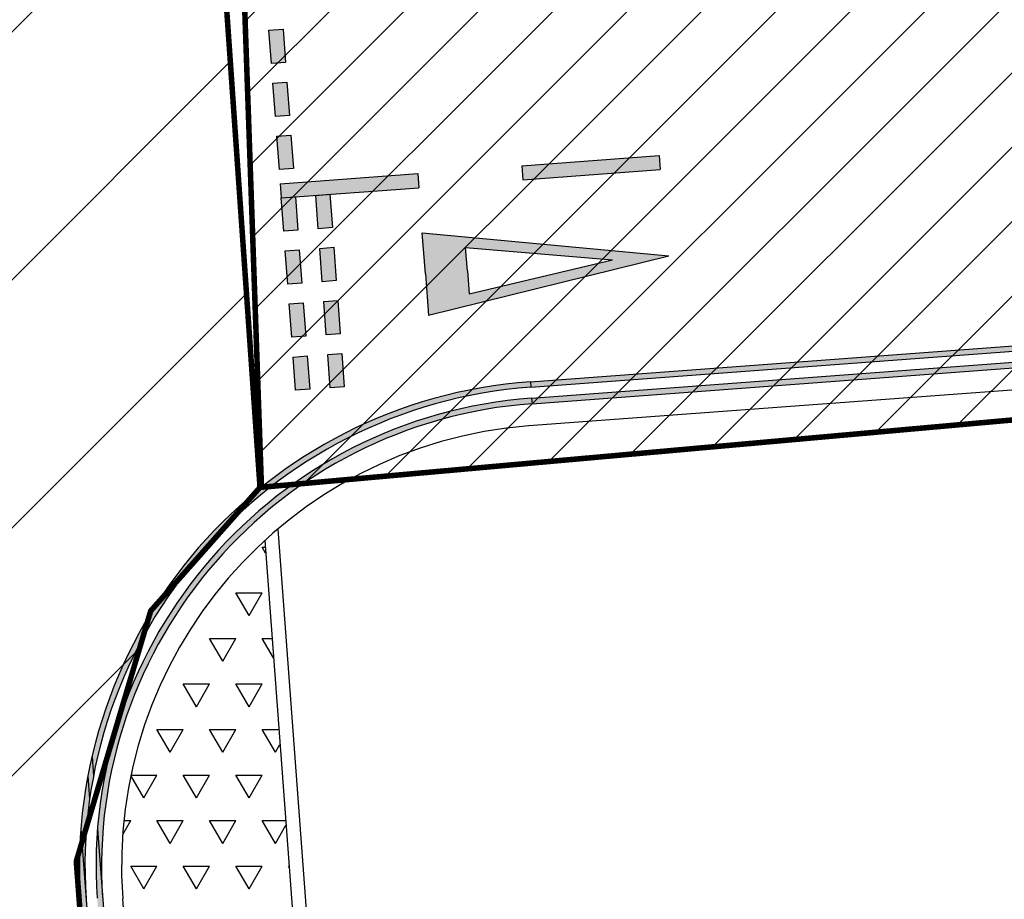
# Model space of a CAD drawing. Header units: millimetres. Extents: x 573132 to 957048, y 21042 to 318066.
# Tile 383 of 425: x 807311 to 816224, y 186744 to 194707. Entities that reach past the tile are written whole.
import ezdxf

# ---------------------------------------------------------------- set-up
doc = ezdxf.new("R2010")
doc.units = ezdxf.units.MM
doc.header["$LTSCALE"] = 2000
for name, color, linetype in [('_NIBSC_A site plan', 7, 'Continuous'), ('_NIBSC_A_parking-bays', 7, 'Continuous'), ('_NIBSC_FM trees 3metre zone', 210, 'Continuous'), ('Give way road marking', 7, 'Continuous')]:
    doc.layers.add(name, color=color, linetype=linetype)

msp = doc.modelspace()

# ---------------------------------------------------------------- hatches: boundary and pattern name
h = msp.add_hatch()
h.set_pattern_fill('ANSI31', color=6, scale=500)
h.set_pattern_definition([(45, (-184040.5, -58059.7), (-1122.532, 1122.532), [])])
edge = h.paths.add_edge_path()
edge.add_arc((799802.3, 149995), 1979.1, 128.49424, 137.46444)
edge.add_arc((799741.7, 150051), 1896.6, 137.47494, 149.36468)
edge.add_arc((800006.3, 149895.7), 2203.4, 149.39486, 159.68057)
edge.add_arc((802463.3, 149116.2), 4779.9, 161.14567, 173.89799)
edge.add_arc((777632.8, 152301.9), 20255.5, 350.88188, 352.40364, ccw=False)
edge.add_line((797632.4, 149092), (797912.4, 145802))
edge.add_line((797912.4, 145802), (798168.4, 142742.1))
edge.add_arc((800985.3, 142989.8), 2827.8, 185.02558, 196.25014)
edge.add_arc((800461.1, 142840.2), 2282.7, 196.32802, 209.50387)
edge.add_arc((800310.7, 142757.2), 2110.9, 209.55351, 220.33732)
edge.add_arc((800442.5, 142871.9), 2285.6, 220.38875, 233.58247)
edge.add_arc((800765, 143315.4), 2833.9, 233.65957, 245.33586)
edge.add_arc((800828.6, 143356), 2897.7, 244.52854, 258.27447)
edge.add_arc((800701.9, 142746.6), 2275.2, 258.2798, 271.31727)
edge.add_arc((800705.2, 142600), 2128.6, 271.31749, 281.28542)
edge.add_arc((800682.7, 142711.6), 2242.4, 281.29296, 294.10163)
edge.add_arc((800469.1, 143179.9), 2757.1, 294.17942, 306.58576)
edge.add_arc((800208.3, 143569.5), 3225.4, 306.17984, 311.53029)
edge.add_arc((800624.2, 143117.9), 2611.7, 311.26798, 323.63871)
edge.add_arc((800912.2, 142904.4), 2253.2, 323.66925, 335.19598)
edge.add_arc((800978.5, 142872.9), 2179.8, 335.218, 344.31697)
edge.add_arc((800806.2, 142921.1), 2358.7, 344.3199, 356.70457)
edge.add_arc((800196.3, 142951.6), 2969.4, 356.79383, 368.84145)
edge.add_line((803130.4, 143408), (802964.4, 146152))
edge.add_line((802964.4, 146152), (802661.6, 149839.1))
edge.add_arc((799541.1, 149578.3), 3131.4, 4.7773, 9.95889)
edge.add_arc((800127.1, 149693), 2534.4, 9.6959, 22.06664)
edge.add_arc((800450.9, 149823), 2185.5, 22.09588, 33.70834)
edge.add_arc((800511.1, 149862.1), 2113.8, 33.7319, 42.75351)
edge.add_arc((800384.1, 149744.5), 2286.8, 42.75716, 55.14162)
edge.add_arc((800049.4, 149256.1), 2878.9, 55.23206, 67.30036)
edge.add_arc((799937.1, 149045.1), 3116.9, 66.89305, 72.36491)
edge.add_arc((800099.3, 149592.4), 2546.2, 72.11052, 84.64121)
edge.add_arc((800129.8, 149907.4), 2229.9, 84.66715, 94.87052)
edge.add_arc((800125.4, 149949.4), 2187.6, 94.84876, 105.1459)
edge.add_arc((800180.5, 149747.3), 2397, 105.15424, 117.19251)
edge.add_arc((800475.8, 149182.9), 3034, 117.28186, 128.9032)
h.paths.add_polyline_path([(805285.8, 132271.9), (807630.1, 130292.6), (808717.8, 128657.8), (809512.6, 126409.6), (809698.8, 124808.7), (809113.9, 106708.8), (807865.8, 104611.5), (806151.7, 104161.7), (798217.2, 103633.1), (798370.5, 101534.7), (797281.4, 101455.1), (798380, 87105.7), (807943.2, 87723.1), (807592, 92534.3), (808409.8, 92594), (809388.6, 92041), (809792.8, 91145.2), (810402, 83115.1), (809743.2, 81565.1), (808384.3, 80934.6), (803337.2, 80587.1), (803149.3, 83028), (796195.6, 82492.7), (796831.5, 74090.9), (798673.2, 74183.1), (799033.2, 69471.1), (811128.2, 70247), (810742.9, 74953.1), (817427.3, 69294), (820333.3, 70178.2), (819726.9, 72144.3), (820372.3, 73429.7), (819415.4, 79540.2), (817900.5, 79441.9), (816738.6, 80768.5), (816091.2, 86965.1), (820803.7, 87231.4), (820137.2, 96803.1), (815324, 96529.1), (814883.6, 102917.9), (815506.4, 103948.9), (814877.6, 110961.5), (814548.9, 111751.7), (814439.8, 112099.6), (814654.4, 120985.5), (815202.9, 122086.8), (815871, 129266.7), (817934.9, 132903.8), (819988, 134534.9), (822717.7, 135759), (825659.3, 136107.7), (841934.8, 135929.7), (841538.9, 140944.3), (822158.3, 141259.1), (817670.8, 142514.3), (813933.3, 145231.4), (812037.1, 148308.6), (810908.6, 153871.1), (812524.2, 156334.4), (812351, 161829.6), (810592.1, 163939.3), (809832.8, 165422), (809436.4, 170898.6), (810540.3, 173379.7), (810553.2, 173752.2), (810159.6, 179602.1), (808961.6, 181448.1), (808084.7, 183580.3), (807823.1, 187088.4), (808496.7, 189355), (809486.4, 190473.3), (809125.3, 195649.6), (808067.5, 197087.4), (806873.5, 199983.2), (806653.5, 202932.5), (806193.3, 210152.2), (807243.7, 212537), (808986.8, 213887.6), (808683.9, 217950), (806725.6, 219163.6), (805509.2, 221418.6), (805072.7, 224364.3), (798956.1, 224011.1), (799187.9, 223695.7), (800861.3, 219308.5), (801661.2, 209203.1), (800735.3, 202671.7), (797386.5, 198778.3), (791837.3, 197079.3), (785538, 196327.2), (786360, 186067.6), (793626.5, 186432.7), (797313.1, 185760.8), (799735, 184478.6), (801452.4, 182927.6), (803009.9, 180514.6), (803885.4, 177379.6), (804097.5, 175123.5), (805094.7, 159989.8), (804471.7, 158270.4), (803289.5, 157069.2), (801649.7, 156414.3), (791144.5, 155679.7), (792339.2, 140215.1), (793197.7, 137634.9), (794404.8, 136185.5), (796143.7, 134994.7), (799546, 134313.7), (802624.2, 133547.3)])
h = msp.add_hatch()
h.set_pattern_fill('ANSI31', color=1, scale=150)
h.set_pattern_definition([(45, (-81469.87, 12413.4), (-336.7596, 336.7596), [])])
h.paths.add_polyline_path([(861075.9, 209625.2), (834706.8, 207678.8), (835139, 202892), (832642.5, 202673.3), (832641.8, 202683.2), (825587.1, 202086.5), (826089.5, 196146), (811625.2, 195067.3), (809319.6, 195608), (809499.6, 190474.3), (830992.6, 192400.3), (830614.1, 196623.1), (833052.6, 196781.5), (833051.5, 196793), (835540.8, 196975.2), (835895.9, 192124.2), (862225.5, 194051.5)])
h = msp.add_hatch()
h.set_pattern_fill('TRIANG', color=4, scale=50)
h.paths.add_polyline_path([(809528.8, 189991.2, 0.229231), (808243.4, 186752.3), (808472.5, 183446.3, 0.231837), (810243.9, 180404.2)])
at = {"layer": '_NIBSC_A_parking-bays'}
h = msp.add_hatch(color=40, dxfattribs=at)
h.dxf.hatch_style = 1
h.paths.add_polyline_path([(829799.6, 192762.3), (811934.5, 191430), (811938.1, 191380.1), (829803.3, 192712.4)])
h = msp.add_hatch(color=40, dxfattribs=at)
h.dxf.hatch_style = 1
h.paths.add_polyline_path([(829810.7, 192612.7), (811945.3, 191280.3), (811949, 191230.5), (829814.4, 192562.8)])
h = msp.add_hatch(color=40, dxfattribs=at)
h.dxf.hatch_style = 1
h.paths.add_polyline_path([(811938.1, 191380.1), (811934.5, 191430, 0.412851), (807862, 186744.4), (807911.9, 186747.8, -0.412851)])
h = msp.add_hatch(color=40, dxfattribs=at)
h.dxf.hatch_style = 1
h.paths.add_polyline_path([(810872.8, 191167), (810868.9, 191218.4, 0.342139), (807862, 186744.4), (807911.9, 186747.8, -0.341336)])
h = msp.add_hatch(color=40, dxfattribs=at)
h.dxf.hatch_style = 1
h.paths.add_polyline_path([(811949, 191230.5), (811945.3, 191280.3, 0.412851), (808011.6, 186754.5), (808061.5, 186757.9, -0.412859)])
h = msp.add_hatch(color=40, dxfattribs=at)
h.dxf.hatch_style = 1
h.paths.add_polyline_path([(810884.3, 191012.5), (810880.5, 191064.1, 0.339671), (808011.6, 186754.5), (808061.5, 186757.9, -0.338808)])
h = msp.add_hatch(color=40, dxfattribs=at)
h.dxf.hatch_style = 1
edge = h.paths.add_edge_path()
edge.add_arc((812251.9, 187041.4), 4350, 169.16991, 171.92703)
edge.add_line((807945, 187652.3), (807929.3, 187862.7))
edge.add_arc((812251.9, 187041.4), 4400, 166.91933, 169.24182, ccw=False)
edge.add_line((807966.1, 188037.2), (807979.4, 187858.8))
edge = h.paths.add_edge_path()
edge.add_arc((812251.9, 187041.4), 4250, 175.45899, 183.16333)
edge.add_line((808008.4, 186806.9), (808259.7, 183454.1))
edge.add_line((808259.7, 183454.1), (808307.7, 183456.7))
edge.add_line((808307.7, 183456.7), (808015.3, 187377.9))
h = msp.add_hatch(color=40, dxfattribs=at)
h.dxf.hatch_style = 1
edge = h.paths.add_edge_path()
edge.add_arc((812251.9, 187041.4), 4400, 175.61034, 183.87082)
edge.add_line((807862, 186744.4), (808108.1, 183443.5))
edge.add_line((808108.1, 183443.5), (808158, 183446.8))
edge.add_line((808158, 183446.8), (807864.8, 187378.2))
at = {"layer": '_NIBSC_FM trees 3metre zone'}
h = msp.add_hatch(dxfattribs=at)
h.set_pattern_fill('ANSI31', color=256, scale=1500)
h.set_pattern_definition([(45, (0, -300000), (-3367.596, 3367.596), [])])
h.paths.add_polyline_path([(593903.2, 232617.7), (679741.5, 243682.5), (730246.2, 249484.4), (739010, 251812.5), (755357.3, 259572.6), (798190.5, 265511.7), (811700.6, 266996.3), (863086.4, 275757), (876855.1, 143047.8), (913767.4, 142393.8), (912963.3, 130302.9), (912377.4, 121144.5), (904518.6, 98597.9), (903417.9, 94708.4), (895370.5, 63435.9), (848719, 56730), (841118.6, 53483.2), (784097.4, 45680.2), (763757.6, 42853.6), (670408.4, 24434.5), (665577.7, 34769.6), (663265.2, 39852.7), (610755, 158063.7), (608829.3, 162279.9), (603679.1, 173549.1), (597792.5, 194109.5)])
h.paths.add_polyline_path([(597181.3, 230015.5), (680104.5, 240704.4), (730805.4, 246528.9), (740047.1, 248984), (756226.7, 256664.5), (798560.4, 262534.3), (812116.9, 264024), (860432.9, 272261.3), (874145.3, 140095.4), (910565, 139450.1), (909969.7, 130498.2), (909409.7, 121745), (901656.3, 99500.9), (900521.5, 95490.8), (892963.6, 66120.8), (847902.5, 59643.5), (840311.6, 56400.8), (783687.5, 48652), (763260.4, 45813.4), (672131.7, 27832.4), (668302, 36025.9), (666001.5, 41082.8), (613490.4, 159295.9), (611558.1, 163526.3), (606501.3, 174591.3), (600750.4, 194677.7)], flags=16)
at = {"layer": 'Give way road marking'}
h = msp.add_hatch(color=0, dxfattribs=at)
h.dxf.hatch_style = 1
h.paths.add_polyline_path([(809694.8, 194622.7), (809567.7, 194613.2), (809590.2, 194311.5), (809717.3, 194321)])
h = msp.add_hatch(color=0, dxfattribs=at)
h.dxf.hatch_style = 1
h.paths.add_polyline_path([(809730.6, 194142.6), (809603.5, 194133.2), (809626, 193831.4), (809753.1, 193840.9)])
h = msp.add_hatch(color=0, dxfattribs=at)
h.dxf.hatch_style = 1
h.paths.add_polyline_path([(809766.4, 193662.6), (809639.3, 193653.1), (809661.8, 193351.4), (809788.9, 193360.9)])
h = msp.add_hatch(color=0, dxfattribs=at)
h.dxf.hatch_style = 1
h.paths.add_polyline_path([(813099.7, 193476.7), (811855.6, 193383.9), (811865.1, 193256.8), (813109.2, 193349.5)])
h = msp.add_hatch(color=0, dxfattribs=at)
h.dxf.hatch_style = 1
h.paths.add_polyline_path([(810913.7, 193313.6), (809669.5, 193220.8), (809679, 193093.7), (810923.1, 193186.5)])
h = msp.add_hatch(color=0, dxfattribs=at)
h.dxf.hatch_style = 1
h.paths.add_polyline_path([(809806.1, 193103.2), (809679, 193093.7), (809701.5, 192792), (809828.6, 192801.5)])
h = msp.add_hatch(color=0, dxfattribs=at)
h.dxf.hatch_style = 1
h.paths.add_polyline_path([(810118.6, 193126.5), (809991.4, 193117), (810014, 192815.3), (810141.1, 192824.8)])
h = msp.add_hatch(color=0, dxfattribs=at)
h.dxf.hatch_style = 1
h.paths.add_polyline_path([(813187.3, 192570), (810955.5, 192777.8), (810983.3, 192405.6), (811011, 192033.3)])
h.paths.add_polyline_path([(811363.2, 192433.9), (811347.6, 192643.7), (812677.8, 192531.9), (811378.8, 192224.2)], flags=16)
h = msp.add_hatch(color=0, dxfattribs=at)
h.dxf.hatch_style = 1
h.paths.add_polyline_path([(809841.9, 192623.2), (809714.8, 192613.7), (809737.3, 192312), (809864.4, 192321.4)])
h = msp.add_hatch(color=0, dxfattribs=at)
h.dxf.hatch_style = 1
h.paths.add_polyline_path([(810154.4, 192646.5), (810027.3, 192637), (810049.8, 192335.3), (810176.9, 192344.7)])
h = msp.add_hatch(color=0, dxfattribs=at)
h.dxf.hatch_style = 1
h.paths.add_polyline_path([(809877.7, 192143.1), (809750.6, 192133.6), (809773.1, 191831.9), (809900.2, 191841.4)])
h = msp.add_hatch(color=0, dxfattribs=at)
h.dxf.hatch_style = 1
h.paths.add_polyline_path([(810190.2, 192166.4), (810063.1, 192156.9), (810085.6, 191855.2), (810212.7, 191864.7)])
h = msp.add_hatch(color=0, dxfattribs=at)
h.dxf.hatch_style = 1
h.paths.add_polyline_path([(809913.5, 191663.1), (809786.4, 191653.6), (809808.9, 191351.9), (809936, 191361.3)])
h = msp.add_hatch(color=0, dxfattribs=at)
h.dxf.hatch_style = 1
h.paths.add_polyline_path([(810226, 191686.4), (810098.9, 191676.9), (810121.4, 191375.2), (810248.5, 191384.6)])

# ---------------------------------------------------------------- linework, layer by layer
at = {"color": 7}
for p, q in [((809138.5, 195650.5), (809499.6, 190474.3)), ((807945, 187652.3), (807929.3, 187862.7))]:
    msp.add_line(p, q, dxfattribs=at)
at = {"color": 7, "const_width": 50}
for points in [[(810553.2, 173752.2), (810159.6, 179602.1), (808961.6, 181448.1), (808084.7, 183580.3), (807823.1, 187088.4), (808496.7, 189355), (809486.4, 190473.3), (809125.3, 195649.6), (808067.5, 197087.4), (806873.5, 199983.2), (806653.5, 202932.5), (806193.3, 210152.2), (807243.7, 212537), (808986.8, 213887.6), (808683.9, 217950), (806725.6, 219163.6), (805509.2, 221418.6), (805072.7, 224364.3), (798956.1, 224011.1), (799230.8, 223637.4)], [(809138.5, 195650.5), (811625.2, 195067.3), (826089.5, 196146), (825173.6, 206975.2), (832286.2, 207500.2), (832642.5, 202673.3), (835139, 202892), (834706.8, 207678.8), (861075.9, 209625.2), (862225.5, 194051.5), (835895.9, 192124.2), (835540.8, 196975.2), (833051.5, 196793), (833452.7, 192620.7), (809499.6, 190474.3), (809319.6, 195608)]]:
    msp.add_lwpolyline(points, dxfattribs=at)
at = {"layer": '_NIBSC_A site plan'}
for points in [[(833452.7, 192620.7), (811920.9, 191031.4)], [(809646.5, 190094.9), (810375.5, 180320.2)], [(809528.8, 189991.2), (810243.9, 180404.2)], [(808472.5, 183446.3), (808243.4, 186752.3)]]:
    msp.add_lwpolyline(points, dxfattribs=at)
msp.add_arc((812232.8, 187043.5), 4000, 94.47248, 184.17502, dxfattribs=at)
at = {"layer": '_NIBSC_A_parking-bays', "color": 40}
for p, q in [((811934.5, 191430), (829799.6, 192762.3)), ((811938.1, 191380.1), (829803.2, 192712.4)), ((811945.3, 191280.3), (829810.4, 192612.7)), ((811949, 191230.5), (829814.1, 192562.8)), ((811934.5, 191430), (811938.1, 191380.1)), ((811945.3, 191280.3), (811949, 191230.5)), ((807966.1, 188037.2), (807979.4, 187858.8)), ((807864.8, 187378.2), (808158, 183446.8)), ((808015.3, 187377.9), (808307.7, 183456.7))]:
    msp.add_line(p, q, dxfattribs=at)
for radius in [4400, 4350, 4250, 4200]:
    msp.add_arc((812251.9, 187041.4), radius, 94.13741, 183.87082, dxfattribs=at)
at = {"layer": 'Give way road marking', "color": 7}
for p, q in [((811855.6, 193383.9), (813099.7, 193476.7)), ((813099.7, 193476.7), (813109.2, 193349.5)), ((811855.6, 193383.9), (811865.1, 193256.8)), ((811865.1, 193256.8), (813109.2, 193349.5)), ((809669.5, 193220.8), (810913.7, 193313.6)), ((810913.7, 193313.6), (810923.1, 193186.5)), ((809669.5, 193220.8), (809679, 193093.7)), ((809679, 193093.7), (810923.1, 193186.5)), ((810983.3, 192405.6), (810955.5, 192777.8)), ((810955.5, 192777.8), (813187.3, 192570)), ((811363.2, 192433.9), (811347.6, 192643.7)), ((811347.6, 192643.7), (812677.8, 192531.9)), ((811011, 192033.3), (813187.3, 192570)), ((811378.8, 192224.2), (812677.8, 192531.9)), ((810983.3, 192405.6), (811011, 192033.3)), ((811363.2, 192433.9), (811378.8, 192224.2))]:
    msp.add_line(p, q, dxfattribs=at)
for points in [[(809590.2, 194311.5), (809567.7, 194613.2), (809694.8, 194622.7), (809717.3, 194321)], [(809626, 193831.4), (809603.5, 194133.2), (809730.6, 194142.6), (809753.1, 193840.9)], [(809661.8, 193351.4), (809639.3, 193653.1), (809766.4, 193662.6), (809788.9, 193360.9)], [(809701.5, 192792), (809679, 193093.7), (809806.1, 193103.2), (809828.6, 192801.5)], [(810014, 192815.3), (809991.4, 193117), (810118.6, 193126.5), (810141.1, 192824.8)], [(809737.3, 192312), (809714.8, 192613.7), (809841.9, 192623.2), (809864.4, 192321.4)], [(810049.8, 192335.3), (810027.3, 192637), (810154.4, 192646.5), (810176.9, 192344.7)], [(809773.1, 191831.9), (809750.6, 192133.6), (809877.7, 192143.1), (809900.2, 191841.4)], [(810085.6, 191855.2), (810063.1, 192156.9), (810190.2, 192166.4), (810212.7, 191864.7)], [(809808.9, 191351.9), (809786.4, 191653.6), (809913.5, 191663.1), (809936, 191361.3)], [(810121.4, 191375.2), (810098.9, 191676.9), (810226, 191686.4), (810248.5, 191384.6)]]:
    msp.add_lwpolyline(points, close=True, dxfattribs=at)

doc.saveas('drawing.dxf')
